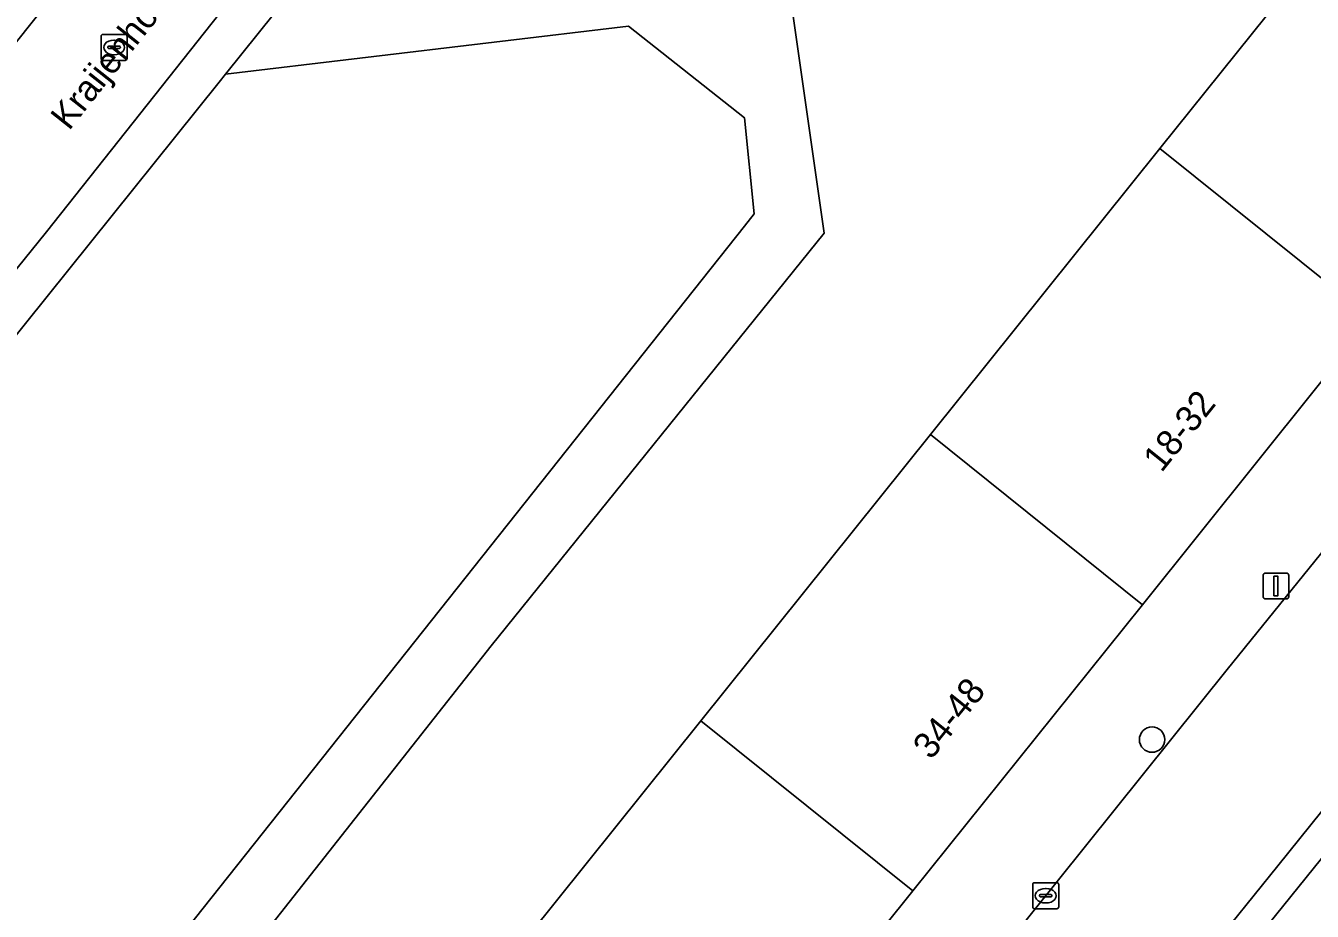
# Model space of a CAD drawing. Extents: x 159888 to 160761, y 384031 to 384750.
# Drawn here: x 160278.81 to 160328.35, y 384344.25 to 384378.34 of the extents above; entities that cross this region are included whole.
import ezdxf

# ---------------------------------------------------------------- set-up
doc = ezdxf.new("R2010")
doc.units = 0
for name, color, linetype in [('IMGEO_Boom', 7, 'Continuous'), ('IMGEO_Erf', 7, 'Continuous'), ('IMGEO_Groenvoorziening', 7, 'Continuous'), ('IMGEO_Kolk', 7, 'Continuous'), ('IMGEO_Lichtmast', 7, 'Continuous'), ('IMGEO_Openbare_ruimte_label', 7, 'Continuous'), ('IMGEO_Pand', 7, 'Continuous'), ('IMGEO_Pand_nummerreeks', 7, 'Continuous'), ('IMGEO_Rijbaan_lokaal_open', 7, 'Continuous'), ('IMGEO_Rioolput', 7, 'Continuous'), ('IMGEO_Voetpad_gesloten', 7, 'Continuous'), ('IMGEO_Voetpad_open', 7, 'Continuous')]:
    doc.layers.add(name, color=color, linetype=linetype)

msp = doc.modelspace()

# ---------------------------------------------------------------- linework, layer by layer
at = {"layer": 'IMGEO_Boom'}
msp.add_circle((160322.179, 384350.858), 0.489, dxfattribs=at)
at = {"layer": 'IMGEO_Erf'}
msp.add_lwpolyline([(160313.649, 384362.6), (160322.485, 384373.614), (160331.348, 384384.66), (160333.278, 384387.086), (160309.735, 384405.518), (160305.331, 384399.94), (160309.555, 384370.356), (160296.731, 384354.466), (160285.238, 384339.872), (160269.53, 384337.932), (160284.61, 384315.901), (160295.302, 384323.011), (160287.14, 384329.56), (160295.976, 384340.573), (160304.813, 384351.587)], close=True, dxfattribs=at)
at = {"layer": 'IMGEO_Groenvoorziening'}
msp.add_lwpolyline([(160306.489, 384370.622), (160306.864, 384371.094), (160306.482, 384374.798), (160302.019, 384378.322), (160286.508, 384376.471), (160286.263, 384376.166), (160263.102, 384347.323), (160267.939, 384340.257), (160284.019, 384342.321)], close=True, dxfattribs=at)
msp.add_lwpolyline([(160346.601, 384346.671), (160342.877, 384351.012), (160335.546, 384346.476), (160334.832, 384346.722), (160331.336, 384349.545), (160314.321, 384328.458), (160318.416, 384324.982), (160315.546, 384321.854), (160314.241, 384320.516), (160319.822, 384312.651), (160327.142, 384317.932), (160330.707, 384320.49), (160334.376, 384322.584), (160335.646, 384323.663), (160335.437, 384324.891), (160335.278, 384326.11), (160335.396, 384327.525), (160335.828, 384328.701), (160337.68, 384331.434), (160340.425, 384335.089)], dxfattribs=at)
at = {"layer": 'IMGEO_Kolk'}
for p, q in [((160317.584, 384344.423), (160317.584, 384345.275)), ((160317.659, 384345.349), (160318.511, 384345.349)), ((160318.072, 384345.129), (160318.097, 384345.129)), ((160318.585, 384345.275), (160318.585, 384344.423)), ((160317.843, 384344.843), (160317.843, 384344.855)), ((160318.281, 384344.806), (160317.883, 384344.806)), ((160317.886, 384344.892), (160318.284, 384344.892)), ((160318.327, 384344.855), (160318.327, 384344.843)), ((160318.511, 384344.349), (160317.659, 384344.349)), ((160318.095, 384344.569), (160318.07, 384344.569))]:
    msp.add_line(p, q, dxfattribs=at)
for points in [[(160317.584, 384344.423), (160317.584, 384345.275)], [(160317.659, 384345.349), (160318.511, 384345.349)], [(160318.585, 384345.275), (160318.585, 384344.423)], [(160318.511, 384344.349), (160317.659, 384344.349)]]:
    msp.add_lwpolyline(points, dxfattribs=at)
for centre, radius, start, end in [((160317.661, 384345.273), 0.0765, 91.552, 178.448), ((160317.661, 384345.273), 0.0765, 91.552, 178.448), ((160318.509, 384345.273), 0.0765, 1.552, 88.448), ((160318.509, 384345.273), 0.0765, 1.552, 88.448), ((160317.883, 384344.852), 0.0403, 85.8775, 175.7526), ((160317.88, 384344.842), 0.0366, 178.938, 274.7102), ((160318.284, 384344.849), 0.043, 264.8664, 352.4533), ((160318.288, 384344.854), 0.0386, 1.7309, 96.639), ((160317.661, 384344.425), 0.0765, 181.552, 268.448), ((160317.661, 384344.425), 0.0765, 181.552, 268.448), ((160318.509, 384344.425), 0.0765, 271.552, 358.448), ((160318.509, 384344.425), 0.0765, 271.552, 358.448)]:
    msp.add_arc(centre, radius, start, end, dxfattribs=at)
for centre, major_axis, ratio, start_param, end_param in [((160318.071, 384344.849), (-0.387, 0.002), 0.722429, 4.712389, 7.853982), ((160318.096, 384344.849), (-0.39, 0.002), 0.717154, 1.570796, 4.712389)]:
    msp.add_ellipse(centre, major_axis=major_axis, ratio=ratio, start_param=start_param, end_param=end_param, dxfattribs=at)
at = {"layer": 'IMGEO_Lichtmast'}
for p, q in [((160326.454, 384356.372), (160326.454, 384357.172)), ((160326.454, 384357.172), (160326.454, 384356.372)), ((160326.554, 384357.272), (160327.344, 384357.272)), ((160327.344, 384357.272), (160326.554, 384357.272)), ((160327.444, 384357.172), (160327.444, 384356.372)), ((160327.444, 384356.372), (160327.444, 384357.172)), ((160327.344, 384356.272), (160326.554, 384356.272)), ((160326.554, 384356.272), (160327.344, 384356.272))]:
    msp.add_line(p, q, dxfattribs=at)
msp.add_lwpolyline([(160326.874, 384357.147), (160327.024, 384357.147), (160327.024, 384356.397), (160326.874, 384356.397), (160326.874, 384357.147)], dxfattribs=at)
for centre, start, end in [((160326.554, 384357.172), 90, 180), ((160326.554, 384357.172), 90, 180), ((160327.344, 384357.172), 0, 90), ((160327.344, 384357.172), 360, 90), ((160326.554, 384356.372), 180, 270), ((160326.554, 384356.372), 180, 270), ((160327.344, 384356.372), 270, 0), ((160327.344, 384356.372), 270, 0)]:
    msp.add_arc(centre, 0.1, start, end, dxfattribs=at)
at = {"layer": 'IMGEO_Pand'}
for points in [[(160322.485, 384373.614), (160330.647, 384367.065), (160339.51, 384378.112), (160331.348, 384384.66)], [(160313.649, 384362.6), (160321.811, 384356.051), (160330.647, 384367.065), (160322.485, 384373.614)], [(160313.649, 384362.6), (160304.813, 384351.587), (160312.974, 384345.038), (160321.811, 384356.051)], [(160312.974, 384345.038), (160304.813, 384351.587), (160295.976, 384340.573), (160304.138, 384334.024)]]:
    msp.add_lwpolyline(points, close=True, dxfattribs=at)
at = {"layer": 'IMGEO_Rijbaan_lokaal_open'}
for points in [[(160267.652, 384355.612), (160279.613, 384370.408), (160294.58, 384389.299), (160307.232, 384405.03)], [(160339.791, 384394.892), (160335.523, 384388.689), (160343.429, 384382.54), (160343.615, 384382.386), (160343.859, 384382.149), (160344.081, 384381.892), (160344.279, 384381.616), (160344.452, 384381.323), (160344.598, 384381.016), (160344.716, 384380.697), (160344.805, 384380.369), (160344.864, 384380.035), (160344.893, 384379.696), (160344.892, 384379.356), (160344.86, 384379.018), (160344.799, 384378.683), (160344.707, 384378.356), (160344.587, 384378.038), (160344.439, 384377.732), (160344.264, 384377.441), (160344.064, 384377.166), (160333.892, 384364.447), (160325.067, 384353.558), (160312.036, 384337.298)], [(160279.413, 384378.913), (160266.78, 384363.051)], [(160311.53, 384326.806), (160327.023, 384345.998), (160339.827, 384361.91)]]:
    msp.add_lwpolyline(points, dxfattribs=at)
at = {"layer": 'IMGEO_Rioolput'}
for p, q in [((160281.715, 384377.08), (160281.715, 384377.932)), ((160281.79, 384378.006), (160282.642, 384378.006)), ((160282.203, 384377.786), (160282.228, 384377.786)), ((160282.716, 384377.932), (160282.716, 384377.08)), ((160281.974, 384377.5), (160281.974, 384377.512)), ((160282.412, 384377.463), (160282.014, 384377.463)), ((160282.017, 384377.549), (160282.415, 384377.549)), ((160282.458, 384377.512), (160282.458, 384377.5)), ((160282.642, 384377.006), (160281.79, 384377.006)), ((160282.226, 384377.226), (160282.201, 384377.226))]:
    msp.add_line(p, q, dxfattribs=at)
for points in [[(160281.715, 384377.08), (160281.715, 384377.932)], [(160281.79, 384378.006), (160282.642, 384378.006)], [(160282.716, 384377.932), (160282.716, 384377.08)], [(160282.642, 384377.006), (160281.79, 384377.006)]]:
    msp.add_lwpolyline(points, dxfattribs=at)
for centre, radius, start, end in [((160281.792, 384377.93), 0.0765, 91.552, 178.448), ((160281.792, 384377.93), 0.0765, 91.552, 178.448), ((160282.64, 384377.93), 0.0765, 1.552, 88.448), ((160282.64, 384377.93), 0.0765, 1.552, 88.448), ((160282.014, 384377.509), 0.0403, 85.8775, 175.7526), ((160282.011, 384377.499), 0.0366, 178.938, 274.7102), ((160282.415, 384377.506), 0.043, 264.8664, 352.4533), ((160282.419, 384377.511), 0.0386, 1.7309, 96.639), ((160281.792, 384377.082), 0.0765, 181.552, 268.448), ((160281.792, 384377.082), 0.0765, 181.552, 268.448), ((160282.64, 384377.082), 0.0765, 271.552, 358.448), ((160282.64, 384377.082), 0.0765, 271.552, 358.448)]:
    msp.add_arc(centre, radius, start, end, dxfattribs=at)
for centre, major_axis, ratio, start_param, end_param in [((160282.202, 384377.506), (-0.387, 0.002), 0.722429, 4.712389, 7.853982), ((160282.227, 384377.506), (-0.39, 0.002), 0.717154, 1.570796, 4.712389)]:
    msp.add_ellipse(centre, major_axis=major_axis, ratio=ratio, start_param=start_param, end_param=end_param, dxfattribs=at)
at = {"layer": 'IMGEO_Voetpad_gesloten'}
msp.add_lwpolyline([(160305.331, 384399.94), (160302.978, 384396.982), (160304.814, 384384.436), (160301.915, 384380.723), (160294.069, 384379.416), (160288.393, 384378.819), (160286.508, 384376.471), (160302.019, 384378.322), (160306.482, 384374.798), (160306.864, 384371.094), (160306.489, 384370.622), (160284.019, 384342.321), (160267.939, 384340.257), (160269.53, 384337.932), (160285.238, 384339.872), (160296.731, 384354.466), (160309.555, 384370.356)], close=True, dxfattribs=at)
at = {"layer": 'IMGEO_Voetpad_open'}
for points in [[(160340.54, 384395.48), (160338.468, 384397.105), (160335.895, 384399.076), (160307.955, 384420.899), (160300.402, 384411.459), (160291.575, 384400.426), (160282.747, 384389.392), (160273.92, 384378.359), (160267.058, 384369.901), (160260.735, 384364.486), (160259.602, 384363.534), (160261.313, 384361.982), (160256.658, 384356.833), (160258.945, 384353.29), (160260.04, 384354.657), (160262.944, 384358.346), (160266.78, 384363.051), (160279.413, 384378.913)], [(160332.76, 384390.837), (160313.229, 384406.12), (160312.922, 384406.329), (160312.598, 384406.511), (160312.259, 384406.662), (160311.908, 384406.783), (160311.547, 384406.872), (160311.18, 384406.928), (160310.809, 384406.951), (160310.438, 384406.941), (160310.069, 384406.898), (160309.706, 384406.822), (160309.35, 384406.714), (160309.006, 384406.575), (160308.676, 384406.405), (160308.362, 384406.207), (160308.067, 384405.981), (160307.793, 384405.73), (160307.543, 384405.456), (160307.318, 384405.16), (160307.232, 384405.03), (160294.58, 384389.299), (160279.613, 384370.408), (160267.652, 384355.612)], [(160263.102, 384347.323), (160286.263, 384376.166), (160286.508, 384376.471), (160288.393, 384378.819), (160288.668, 384379.161), (160302.978, 384396.982), (160305.331, 384399.94), (160309.735, 384405.518), (160333.278, 384387.086)], [(160330.647, 384367.065), (160321.811, 384356.051), (160312.974, 384345.038), (160304.138, 384334.024)], [(160325.067, 384353.558), (160333.892, 384364.447)], [(160289.229, 384314.459), (160294.001, 384318.152), (160298.541, 384322.141), (160302.861, 384326.47), (160306.739, 384330.758), (160309.158, 384333.637), (160312.036, 384337.298), (160325.067, 384353.558)]]:
    msp.add_lwpolyline(points, dxfattribs=at)
msp.add_lwpolyline([(160311.432, 384325.343), (160314.091, 384328.653), (160314.321, 384328.458), (160331.336, 384349.545), (160331.055, 384349.771), (160336.865, 384357.004), (160338.572, 384359.13), (160351.227, 384374.884), (160350.858, 384375.538), (160339.827, 384361.91), (160327.023, 384345.998), (160311.53, 384326.806), (160306.425, 384320.954), (160304.137, 384318.602), (160302.666, 384317.167), (160295.806, 384311.171), (160292.974, 384308.912), (160290.603, 384307.039), (160291.109, 384306.696), (160296.743, 384311.136), (160301.602, 384315.205), (160304.566, 384318.085), (160306.944, 384320.354)], close=True, dxfattribs=at)

# ---------------------------------------------------------------- texts
at = {"layer": 'IMGEO_Openbare_ruimte_label'}
msp.add_text('Kraijenhoffstraat', height=1, rotation=51.6175, dxfattribs=at).set_placement((160280.482, 384374.27))
at = {"layer": 'IMGEO_Pand_nummerreeks'}
for s, rotation, p in [('18-32', 51.3402, (160322.543, 384361.108)), ('34-48', 51.2007, (160313.672, 384350.046))]:
    msp.add_text(s, height=1, rotation=rotation, dxfattribs=at).set_placement(p)

doc.saveas('drawing.dxf')
